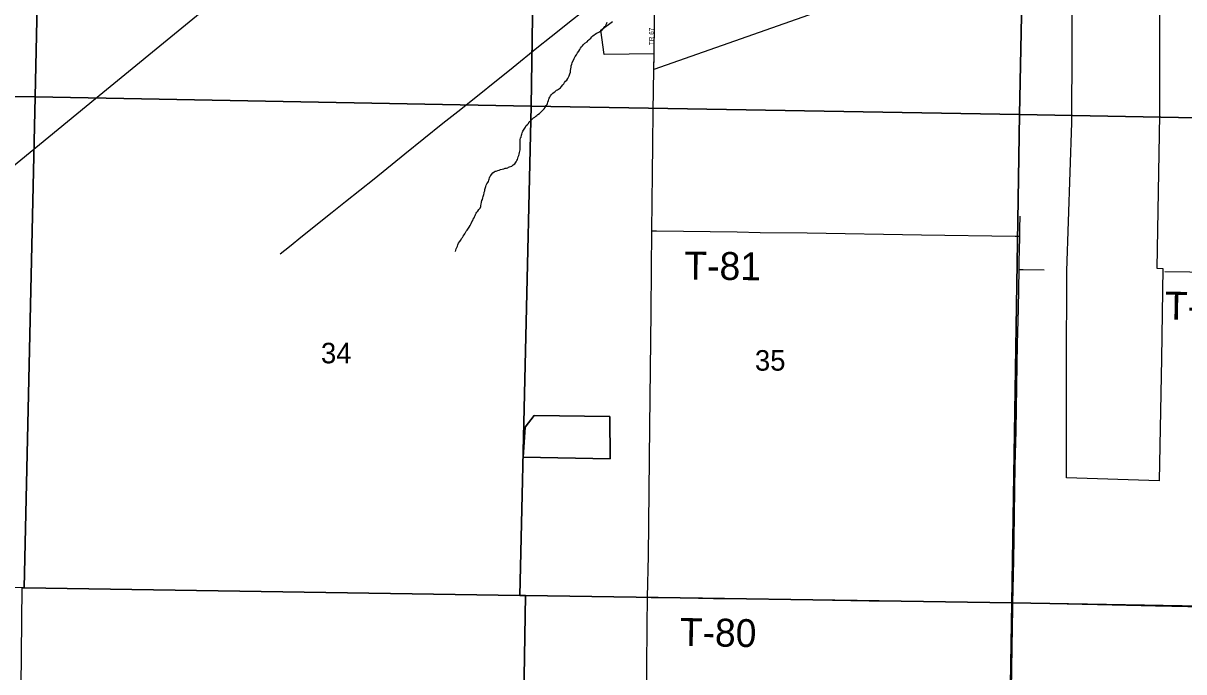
# Model space of a CAD drawing. Extents: x 1587405 to 1714697, y 1028970 to 1155083.
# Drawn here: x 1634826 to 1647315, y 1091803 to 1098788 of the extents above; entities that cross this region are included whole.
import ezdxf

# ---------------------------------------------------------------- set-up
doc = ezdxf.new("R2010")
doc.units = 0
for name, color, linetype in [('GM_X_City_Street', 7, 'Continuous'), ('GM_X_City_Street_Text', 7, 'Continuous'), ('GM_X_Corporation', 7, 'Continuous'), ('GM_X_County_Road', 7, 'Continuous'), ('GM_X_Minor_Lake', 7, 'Continuous'), ('GM_X_Minor_River', 7, 'Continuous'), ('GM_X_Rail_Line', 7, 'Continuous'), ('GM_X_Section', 7, 'Continuous'), ('GM_X_Section_Text', 7, 'Continuous'), ('GM_X_Township_Road', 7, 'Continuous'), ('GM_X_Township_Road_Text', 7, 'Continuous')]:
    doc.layers.add(name, color=color, linetype=linetype)

msp = doc.modelspace()

# ---------------------------------------------------------------- linework, layer by layer
at = {"layer": 'GM_X_City_Street'}
msp.add_lwpolyline([(1641615, 1098458), (1641620, 1098793), (1641627, 1099171), (1641627, 1099173)], dxfattribs=at)
at = {"layer": 'GM_X_Corporation'}
for points in [[(1647052, 1099947), (1647053, 1097799), (1647025, 1096150), (1647090, 1096147), (1647074, 1095177), (1647051, 1093858), (1646052, 1093893), (1646051, 1095058), (1646058, 1096121), (1646111, 1097716), (1646119, 1099377)], [(1644279, 1099229), (1641613, 1098290), (1641615, 1098458), (1641077, 1098450), (1641043, 1098714), (1641166, 1098805)]]:
    msp.add_lwpolyline(points, dxfattribs=at)
at = {"layer": 'GM_X_County_Road'}
msp.add_lwpolyline([(1637591, 1096303), (1637693, 1096383), (1637833, 1096497), (1638152, 1096754), (1638293, 1096867), (1638601, 1097112), (1638933, 1097380), (1639138, 1097545), (1639341, 1097710), (1639535, 1097862), (1640097, 1098315), (1640352, 1098521), (1640507, 1098643), (1640736, 1098829), (1640818, 1098894), (1640833, 1098906)], dxfattribs=at)
at = {"layer": 'GM_X_Minor_Lake'}
for points in [[(1640324, 1094564), (1640226, 1094436), (1640205, 1094113), (1641144, 1094095)], [(1640324, 1094564), (1641137, 1094553), (1641144, 1094095), (1640205, 1094113), (1640226, 1094436), (1640324, 1094564)], [(1641144, 1094095), (1641137, 1094553), (1640324, 1094564)]]:
    msp.add_lwpolyline(points, dxfattribs=at)
at = {"layer": 'GM_X_Minor_River'}
for points in [[(1640196, 1097606), (1640200, 1097616), (1640204, 1097626), (1640210, 1097636), (1640217, 1097646), (1640225, 1097658), (1640231, 1097669), (1640239, 1097685), (1640252, 1097697), (1640262, 1097709), (1640272, 1097725), (1640287, 1097740), (1640303, 1097756), (1640319, 1097768), (1640332, 1097776), (1640342, 1097786), (1640354, 1097795), (1640364, 1097803), (1640381, 1097817), (1640421, 1097856), (1640432, 1097866), (1640442, 1097880), (1640448, 1097890), (1640454, 1097900), (1640463, 1097911), (1640467, 1097923), (1640471, 1097937), (1640480, 1097957), (1640482, 1097969), (1640486, 1097981), (1640492, 1097993), (1640499, 1098005), (1640511, 1098021), (1640527, 1098036), (1640540, 1098046), (1640550, 1098054), (1640566, 1098066), (1640576, 1098072), (1640587, 1098079), (1640597, 1098085), (1640607, 1098091), (1640619, 1098105), (1640634, 1098123), (1640642, 1098134), (1640652, 1098148), (1640662, 1098162), (1640675, 1098174), (1640687, 1098192), (1640693, 1098206), (1640700, 1098222), (1640708, 1098243), (1640715, 1098261), (1640717, 1098277), (1640719, 1098297), (1640722, 1098313), (1640724, 1098329), (1640730, 1098345), (1640735, 1098361), (1640754, 1098407), (1640764, 1098431), (1640779, 1098449), (1640791, 1098468), (1640804, 1098488), (1640816, 1098506), (1640824, 1098520), (1640832, 1098532), (1640843, 1098544), (1640851, 1098555), (1640861, 1098565), (1640871, 1098573), (1640894, 1098589), (1640904, 1098601), (1640918, 1098614), (1640933, 1098628), (1640945, 1098640), (1640957, 1098652), (1640970, 1098663), (1640982, 1098671), (1640994, 1098679), (1641006, 1098685), (1641020, 1098692), (1641031, 1098698), (1641043, 1098706), (1641055, 1098718), (1641069, 1098732), (1641078, 1098741), (1641086, 1098751), (1641094, 1098761), (1641098, 1098773), (1641105, 1098787), (1641109, 1098799)], [(1639478, 1096329), (1639482, 1096345), (1639486, 1096357), (1639492, 1096373), (1639499, 1096388), (1639503, 1096402), (1639511, 1096418), (1639522, 1096434), (1639534, 1096452), (1639543, 1096468), (1639553, 1096480), (1639561, 1096496), (1639571, 1096509), (1639578, 1096521), (1639586, 1096533), (1639594, 1096547), (1639603, 1096559), (1639611, 1096571), (1639619, 1096581), (1639625, 1096593), (1639634, 1096608), (1639646, 1096632), (1639655, 1096648), (1639663, 1096664), (1639669, 1096678), (1639678, 1096692), (1639682, 1096704), (1639688, 1096716), (1639694, 1096728), (1639701, 1096741), (1639709, 1096753), (1639717, 1096765), (1639728, 1096783), (1639742, 1096795), (1639750, 1096815), (1639752, 1096825), (1639755, 1096839), (1639757, 1096859), (1639762, 1096879), (1639768, 1096890), (1639772, 1096908), (1639776, 1096922), (1639779, 1096934), (1639781, 1096944), (1639785, 1096956), (1639787, 1096970), (1639792, 1096984), (1639794, 1096996), (1639798, 1097008), (1639801, 1097020), (1639805, 1097030), (1639809, 1097042), (1639815, 1097058), (1639826, 1097072), (1639832, 1097084), (1639836, 1097096), (1639840, 1097110), (1639845, 1097124), (1639851, 1097140), (1639859, 1097149), (1639866, 1097159), (1639880, 1097175), (1639894, 1097187), (1639906, 1097193), (1639916, 1097194), (1639935, 1097200), (1639947, 1097204), (1639961, 1097212), (1639981, 1097217), (1639997, 1097221), (1640011, 1097225), (1640027, 1097228), (1640040, 1097232), (1640050, 1097236), (1640060, 1097240), (1640084, 1097247), (1640100, 1097261), (1640117, 1097275), (1640125, 1097284), (1640131, 1097296), (1640137, 1097308), (1640144, 1097320), (1640150, 1097334), (1640154, 1097348), (1640159, 1097362), (1640163, 1097376), (1640165, 1097394), (1640170, 1097408), (1640172, 1097424), (1640174, 1097438), (1640175, 1097454), (1640175, 1097470), (1640173, 1097488), (1640172, 1097508), (1640174, 1097522), (1640174, 1097532), (1640179, 1097552), (1640183, 1097562), (1640187, 1097582), (1640191, 1097594), (1640196, 1097606)]]:
    msp.add_lwpolyline(points, dxfattribs=at)
at = {"layer": 'GM_X_Rail_Line'}
msp.add_lwpolyline([(1629314, 1092810), (1631806, 1094857), (1635603, 1097977), (1637660, 1099665), (1641895, 1103151)], dxfattribs=at)
at = {"layer": 'GM_X_Section'}
for points in [[(1635068, 1103292), (1634954, 1097996), (1629642, 1098054), (1629705, 1103316)], [(1640371, 1103190), (1640292, 1097896), (1634954, 1097996), (1635068, 1103292)], [(1645654, 1103119), (1645546, 1097805), (1640292, 1097896), (1640371, 1103190)], [(1650962, 1103051), (1650963, 1102991), (1650874, 1097703), (1645546, 1097805), (1645654, 1103119)], [(1629642, 1098054), (1634954, 1097996), (1634837, 1092707), (1634815, 1092707), (1629575, 1092790)], [(1634954, 1097996), (1640292, 1097896), (1640169, 1092626), (1634837, 1092707)], [(1640292, 1097896), (1645546, 1097805), (1645465, 1092544), (1640231, 1092623), (1640169, 1092626)], [(1645546, 1097805), (1650874, 1097703), (1650761, 1092453), (1645465, 1092544)], [(1634815, 1092707), (1634837, 1092707), (1640169, 1092626), (1640231, 1092623), (1640147, 1087579), (1634766, 1087725)], [(1640231, 1092623), (1645465, 1092544), (1645381, 1087470), (1640147, 1087579)], [(1645465, 1092544), (1650761, 1092453), (1650692, 1087357), (1650688, 1087203), (1645381, 1087470)]]:
    msp.add_lwpolyline(points, close=True, dxfattribs=at)
at = {"layer": 'GM_X_Township_Road'}
for points in [[(1641613, 1098290), (1641615, 1098432), (1641615, 1098458)], [(1641591, 1096553), (1641597, 1097169), (1641601, 1097481), (1641605, 1097842), (1641613, 1098290)], [(1645551, 1096496), (1645552, 1096576), (1645554, 1096710)], [(1641545, 1092605), (1641553, 1093052), (1641569, 1094446), (1641584, 1095676), (1641587, 1096136), (1641591, 1096553)], [(1641591, 1096553), (1641641, 1096553), (1642510, 1096540), (1642755, 1096535), (1643263, 1096529), (1644493, 1096509), (1645502, 1096496), (1645551, 1096496)], [(1645542, 1096137), (1645543, 1096220), (1645551, 1096478), (1645551, 1096496)], [(1645475, 1092546), (1645479, 1092694), (1645485, 1093006), (1645489, 1093236), (1645498, 1093760), (1645502, 1094023), (1645511, 1094399), (1645518, 1094875), (1645526, 1095334), (1645535, 1095711), (1645542, 1096137)], [(1645542, 1096137), (1645588, 1096136), (1645812, 1096131)], [(1647110, 1096113), (1647648, 1096105), (1647843, 1096100), (1647957, 1096098), (1647977, 1096099)], [(1641532, 1091394), (1641540, 1092297), (1641545, 1092605)], [(1641545, 1092605), (1641582, 1092604), (1641926, 1092599), (1642254, 1092594), (1642665, 1092590), (1642943, 1092585), (1643928, 1092568), (1644436, 1092563), (1644781, 1092556), (1645322, 1092549), (1645475, 1092546)], [(1645390, 1087466), (1645397, 1087872), (1645407, 1088414), (1645414, 1088856), (1645421, 1089184), (1645433, 1090134), (1645458, 1091364), (1645466, 1091840), (1645471, 1092283), (1645474, 1092479), (1645475, 1092546)], [(1645475, 1092546), (1645896, 1092537), (1646388, 1092527), (1647011, 1092512), (1647881, 1092494), (1648126, 1092488)]]:
    msp.add_lwpolyline(points, dxfattribs=at)

# ---------------------------------------------------------------- texts
at = {"layer": 'GM_X_City_Street_Text'}
msp.add_text('TR 67', height=50, rotation=90, dxfattribs=at).set_placement((1641611, 1098552))
at = {"layer": 'GM_X_Section_Text'}
for s, p in [('34', (1638030, 1095125)), ('35', (1642700, 1095046))]:
    msp.add_text(s, height=221, rotation=0, dxfattribs=at).set_placement(p)
at = {"layer": 'GM_X_Township_Road_Text'}
for s, rotation, p in [('T-81', 359.2931, (1641939, 1096029)), ('T-81', 358.9397, (1647110, 1095598)), ('T-80', 358.9386, (1641889, 1092083))]:
    msp.add_text(s, height=300, rotation=rotation, dxfattribs=at).set_placement(p)

doc.saveas('drawing.dxf')
